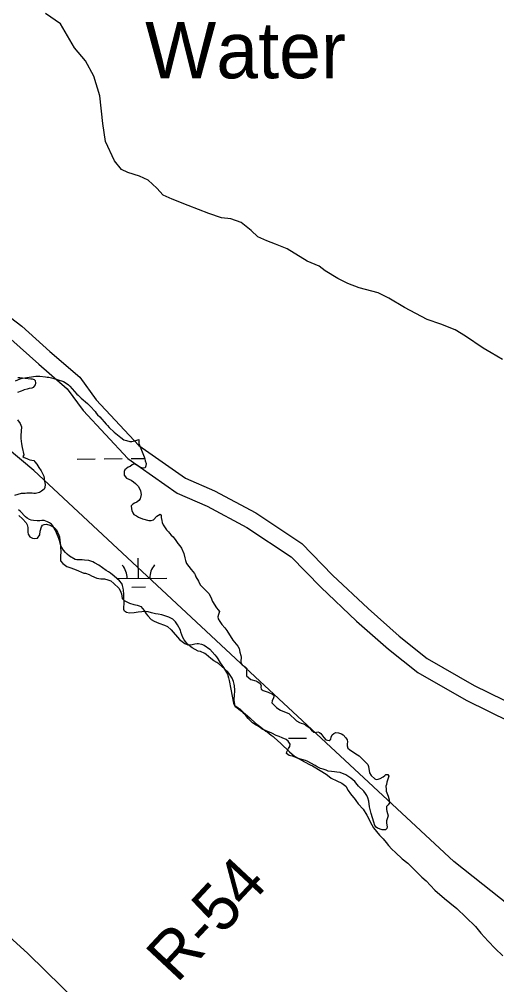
# Model space of a CAD drawing. Extents: x 3146026 to 3183936, y 897894 to 923344.
# Drawn here: x 3173362 to 3174210, y 912205 to 913917 of the extents above; entities that cross this region are included whole.
import ezdxf

# ---------------------------------------------------------------- set-up
doc = ezdxf.new("R2010")
doc.units = 0
for name, color, linetype in [('V-LEVE-TOET', 7, 'Continuous'), ('V-RIVR-EDGE', 7, 'Continuous'), ('V-RIVR-IDEN', 7, 'Continuous'), ('V-RIVR-RANG-IDEN', 7, 'Continuous'), ('V-ROAD-CNTR', 7, 'Continuous'), ('V-SITE-VEGE', 7, 'Continuous'), ('V-TOPO-BNDY', 7, 'Continuous'), ('V-WETL-SWMP', 7, 'Continuous')]:
    doc.layers.add(name, color=color, linetype=linetype)

msp = doc.modelspace()

# ---------------------------------------------------------------- linework, layer by layer
at = {"layer": 'V-LEVE-TOET'}
msp.add_lwpolyline([(3172100.1, 913448.3), (3172370.8, 913233.9), (3172398.7, 913212.6), (3172497.8, 913129.1), (3172624.4, 912974.6), (3172787.3, 912807.3), (3172980.7, 912627.4), (3173171.4, 912446.8), (3173377.7, 912260.1), (3173591.1, 912050.9), (3173767.1, 911895.3), (3173843.3, 911824.3), (3173892.6, 911768.4), (3173997.2, 911662.3), (3174154.9, 911518.6), (3174255.5, 911433.9), (3174348.6, 911370.2), (3174431.4, 911311.7), (3174516, 911243.3)], dxfattribs=at)
at = {"layer": 'V-RIVR-EDGE'}
for points in [[(3173543.5, 913650.8), (3173531.6, 913666.2), (3173515.1, 913700.6), (3173510.4, 913732.3), (3173505, 913781.7), (3173494.4, 913816.5), (3173479.9, 913843.4), (3173460.2, 913866.8), (3173435.4, 913909.2), (3173408.9, 913927.4)], [(3174219.8, 913313.8), (3174200.1, 913325.4), (3174185.5, 913333.7), (3174154.3, 913355.1), (3174136.1, 913366.6), (3174110.5, 913376.6), (3174086.4, 913384.9), (3174046.1, 913406), (3174018.5, 913422.3), (3173999.1, 913432.2), (3173965.9, 913440.6), (3173945.4, 913448.5), (3173928, 913457.3), (3173905.5, 913470.8), (3173894.5, 913479.1), (3173873.2, 913488.3), (3173838, 913510.1), (3173817.1, 913518.4), (3173801.7, 913524.4), (3173785.9, 913531.6), (3173773.7, 913542.3), (3173756.3, 913556.9), (3173737.7, 913563.3), (3173721.5, 913565.3), (3173699, 913572.5), (3173662.3, 913587.2), (3173633.9, 913598.4), (3173617.7, 913605.5), (3173606.2, 913617.8), (3173590.8, 913631.7), (3173575.8, 913639.2), (3173554.9, 913645.2), (3173543.5, 913650.8)]]:
    msp.add_lwpolyline(points, dxfattribs=at)
at = {"layer": 'V-ROAD-CNTR'}
for points in [[(3173139.9, 913508.6), (3173205.1, 913472.4), (3173280.7, 913438.7), (3173366.6, 913372.9), (3173416.8, 913328), (3173469.6, 913282.3), (3173498.8, 913242.4), (3173574.6, 913161), (3173657.4, 913103.1), (3173709, 913080.7), (3173781.9, 913041.6), (3173863.9, 912987.1), (3173918.4, 912931.4), (3173981.3, 912871.8), (3174036.9, 912823), (3174086.6, 912783.4), (3174169.8, 912735.6), (3174248.5, 912696.9), (3174316.5, 912653.2), (3174389.2, 912593.3), (3174464.7, 912522.1), (3174535.7, 912475.2)], [(3173125.3, 913482.4), (3173191.7, 913445.6), (3173265.2, 913412.7), (3173347.4, 913349.8), (3173397, 913305.4), (3173447.4, 913261.8), (3173475.7, 913223.2), (3173554.8, 913138.2), (3173642.7, 913076.8), (3173695.9, 913053.6), (3173766.5, 913015.8), (3173844.7, 912963.9), (3173897.4, 912910), (3173961, 912849.6), (3174017.7, 912800), (3174069.7, 912758.5), (3174155.7, 912709.2), (3174233.7, 912670.7)]]:
    msp.add_lwpolyline(points, dxfattribs=at)
at = {"layer": 'V-SITE-VEGE'}
for points in [[(3173359.6, 913282), (3173363.5, 913282), (3173372.5, 913280.5), (3173382.7, 913279.7), (3173385, 913279.7), (3173388.9, 913278.1), (3173390.5, 913276.6), (3173391.3, 913271.5), (3173390.5, 913268.8), (3173387, 913264.1), (3173384.3, 913262.9), (3173379.6, 913262.1), (3173376.1, 913260.9), (3173371, 913260.1), (3173368.6, 913258.6), (3173365.9, 913257.4), (3173359.3, 913255)], [(3173359.4, 913206.6), (3173363.7, 913200), (3173366, 913194.5), (3173364.9, 913178.9), (3173365.3, 913176.5), (3173365.3, 913173.8), (3173366.5, 913164.4), (3173367.6, 913157.8), (3173370.4, 913144.5), (3173368.8, 913141.4), (3173370.8, 913139.8), (3173375.5, 913137.9), (3173378.2, 913137.1), (3173381, 913135.9), (3173388.4, 913134.4), (3173390, 913132), (3173393.5, 913128.1), (3173397, 913121.9), (3173400.9, 913116), (3173405.6, 913106.7), (3173406.8, 913098.1), (3173408.4, 913091.8), (3173407.6, 913086.4), (3173406.5, 913083.6), (3173401.8, 913080.1), (3173398.3, 913077.7), (3173391.2, 913076.2), (3173388.1, 913076.2), (3173385.4, 913076.6), (3173376, 913076.5), (3173372.5, 913076.1), (3173365.4, 913076.1), (3173354.1, 913072.2)], [(3173361.6, 913037), (3173367.9, 913030.8), (3173374.5, 913023.8), (3173376.1, 913020.3)], [(3173376.1, 913020.3), (3173377.3, 913015.6), (3173377.3, 913007.4), (3173378.1, 913003.9), (3173380.8, 912999.2), (3173385.9, 912996.5), (3173389.4, 912996.1), (3173394.5, 912996.5), (3173398.8, 913002.7), (3173399.6, 913009), (3173401.9, 913016.8), (3173403.8, 913019.9), (3173406.2, 913021.1), (3173410.9, 913021.5), (3173416.3, 913020), (3173420.2, 913018), (3173424.2, 913015.7), (3173428.1, 913011.8), (3173432.8, 913002), (3173433.6, 912999.3), (3173434.3, 912993.4), (3173434.7, 912987.9), (3173435.5, 912981.3), (3173435.9, 912971.9), (3173435.6, 912965.3), (3173435.6, 912956.7), (3173439.5, 912952), (3173446.9, 912946.6), (3173453.6, 912944.2), (3173458.3, 912942.3), (3173463, 912940.7), (3173476.6, 912934.9), (3173479.8, 912934.5), (3173486.4, 912932.2), (3173490.3, 912929.8), (3173499.7, 912925.6), (3173507.1, 912924.4), (3173513.8, 912924.4), (3173519.2, 912922.9), (3173525.1, 912920.9), (3173530.2, 912916.6), (3173538.8, 912908), (3173541.2, 912903.7), (3173543.5, 912898.3), (3173545.1, 912889.7), (3173548.6, 912886.2), (3173550.6, 912885), (3173558, 912881.5), (3173565.4, 912878.8), (3173571.3, 912878), (3173575.2, 912876.8), (3173577.9, 912875.3), (3173583.8, 912868.3), (3173587.3, 912862.8), (3173590.5, 912858.9), (3173596.7, 912852.7), (3173601.8, 912849.5), (3173610, 912846), (3173620.2, 912842.5), (3173625.3, 912839.8), (3173631.9, 912834), (3173646.8, 912817.2), (3173656.2, 912809.8), (3173661.7, 912807.8), (3173669.1, 912807.9), (3173673.8, 912809.4), (3173678.1, 912809.8), (3173680.4, 912809.8), (3173685.9, 912808.7), (3173690.2, 912807.1), (3173700.3, 912800.1), (3173709.3, 912790), (3173712.1, 912786.1), (3173714.8, 912782.5), (3173718.7, 912775.9), (3173725, 912767.3), (3173731.7, 912755.6), (3173733.6, 912749), (3173734.8, 912744.3), (3173737.6, 912728.7), (3173742.3, 912704.1), (3173744.3, 912700.2), (3173745.8, 912697.4), (3173748.2, 912696.3), (3173752.1, 912693.5), (3173763.1, 912685), (3173772, 912677.5), (3173781.8, 912668.6), (3173790.8, 912661.2), (3173800.2, 912654.5), (3173802.2, 912653.4), (3173809.6, 912647.5), (3173813.1, 912645.2), (3173814.7, 912643.2), (3173826.8, 912632.3), (3173841.7, 912617.5), (3173850.7, 912610.1), (3173868.3, 912600), (3173878.5, 912594.5), (3173882.8, 912592.6), (3173896.4, 912584.8)], [(3173896.4, 912584.8), (3173907, 912578.2), (3173912.1, 912573.9), (3173916, 912571.1), (3173926.2, 912566.1), (3173934.8, 912562.2), (3173937.5, 912560.6), (3173941.8, 912556.7), (3173946.1, 912549.3), (3173950.4, 912543.5), (3173958.7, 912532.9), (3173960.6, 912529.8), (3173962.6, 912527.5), (3173963.7, 912525.5), (3173972.7, 912515.8), (3173979.4, 912505.2), (3173988, 912488.4), (3173991.2, 912483), (3174001.7, 912469.7), (3174008, 912463.5), (3174013.5, 912456.8), (3174017.4, 912451.8), (3174023.7, 912445.1), (3174029.9, 912438.9), (3174041.7, 912428), (3174051.8, 912420.2), (3174076.9, 912395.6), (3174084.3, 912388.6), (3174092.5, 912380.4), (3174100, 912372.6), (3174116.8, 912357.4), (3174126.6, 912350), (3174139.1, 912339.9), (3174155.1, 912324.6), (3174172, 912307.9), (3174181.4, 912296.2), (3174194.3, 912281.7), (3174206.8, 912268.9), (3174220.9, 912256)]]:
    msp.add_lwpolyline(points, dxfattribs=at)
at = {"layer": 'V-TOPO-BNDY'}
msp.add_lwpolyline([(3176856.6, 910386.2), (3176814.3, 910437.3), (3176728.4, 910587.3), (3176643.2, 910736.9), (3176419.3, 910929.6), (3176094.5, 911180.9), (3175633.9, 911415.2), (3175249.7, 911621.4), (3174883.6, 911879.4), (3174485.2, 912144.9), (3174133.9, 912423.2), (3173763.7, 912766.5), (3173388.4, 913116.7), (3173045.4, 913402.9), (3172482.4, 913854.3), (3172147.4, 914130.1)], dxfattribs=at)
at = {"layer": 'V-WETL-SWMP'}
for p, q in [((3173465, 913137.1), (3173497, 913137.4)), ((3173513, 913137.5), (3173545, 913137.9)), ((3173561, 913138), (3173584.8, 913138.3)), ((3173574, 912925.5), (3173573.6, 912961.5)), ((3173535.7, 912925.2), (3173624, 912926)), ((3173562.1, 912910), (3173586.1, 912910.2)), ((3173839.9, 912641.9), (3173871.9, 912642.2))]:
    msp.add_line(p, q, dxfattribs=at)
for points in [[(3173355.8, 913275.6), (3173363.7, 913279.2)], [(3173363.7, 913279.2), (3173368.1, 913280.5), (3173391.6, 913283.9), (3173398.9, 913283.9), (3173408.6, 913283.2), (3173411.9, 913282.4), (3173415, 913282.1), (3173419.5, 913281), (3173423.9, 913280.2), (3173440.7, 913274.7), (3173443.6, 913273.1), (3173449.8, 913268.9), (3173452, 913266.3), (3173464.6, 913252.4), (3173467.1, 913250.2), (3173472.2, 913245.1), (3173483.2, 913235.4), (3173488.1, 913230.7), (3173496.8, 913221.2), (3173498.5, 913218.8), (3173501.2, 913215.7), (3173505, 913212), (3173516.5, 913199.1), (3173518.7, 913196.5), (3173522, 913193), (3173530.9, 913184.6), (3173542.6, 913175.5), (3173547.7, 913171.3), (3173552.4, 913169.8), (3173558.8, 913168.5), (3173562.1, 913168.5), (3173569.2, 913169.8), (3173574.7, 913171.6), (3173574.5, 913165), (3173583.9, 913140.9), (3173585.1, 913137.5), (3173586, 913133.8), (3173587.3, 913129.5), (3173587, 913125), (3173586, 913121.4), (3173582.9, 913120.8), (3173577.4, 913122.3), (3173571.2, 913126.4), (3173566.3, 913128.7), (3173562.8, 913126.6), (3173559.4, 913123.8), (3173555.7, 913122.8), (3173552.5, 913120.6), (3173549.9, 913117.8), (3173548.4, 913115.1), (3173548.6, 913112.1), (3173548.6, 913108.4), (3173552.9, 913103.2), (3173561, 913099.4), (3173565.1, 913097), (3173568.8, 913093.8), (3173573.9, 913088.2), (3173577.5, 913080.7), (3173578.6, 913074), (3173577.1, 913066.8), (3173574.7, 913063.6), (3173571.1, 913060.8), (3173566.8, 913059.1), (3173563.7, 913057.1), (3173561.2, 913053.9), (3173561.4, 913048.6), (3173562, 913045.6), (3173564.1, 913041.9), (3173565.9, 913038.9), (3173570.4, 913036.1), (3173574.2, 913034.2), (3173581.3, 913031), (3173592.2, 913028.2), (3173596.7, 913028.4), (3173600.8, 913029.2), (3173606.4, 913035.6), (3173609.2, 913037.5), (3173612.2, 913039.2), (3173614.3, 913036.7), (3173614.3, 913033.2), (3173615.1, 913028.1), (3173616, 913024.7), (3173617.9, 913020.6), (3173623.9, 913011.8), (3173626.9, 913007.9), (3173629.2, 913005.6), (3173632, 913002.1), (3173635.2, 912999.1), (3173640.4, 912992.5), (3173644, 912987.1), (3173647.4, 912983.2), (3173650.2, 912979.2), (3173654.1, 912969.5), (3173656.4, 912961.8), (3173657.5, 912957.3), (3173659.2, 912952.1), (3173663, 912946.8), (3173667.5, 912941), (3173673.1, 912934.3), (3173674.3, 912931.5), (3173675.8, 912928.1)], [(3173492.8, 912955), (3173486, 912957.4), (3173478.2, 912957.8), (3173474.2, 912958.1), (3173464.5, 912958.3), (3173461.3, 912959.2), (3173451.4, 912964.8), (3173447.6, 912968.2), (3173444.6, 912971.2), (3173441, 912975.7), (3173436.9, 912982.1), (3173435.4, 912986), (3173433.7, 912992.7), (3173432.6, 912996.1), (3173428.6, 913006.2), (3173426, 913011.8), (3173422, 913018.8), (3173419.6, 913021.4), (3173416, 913024), (3173412.3, 913025.9), (3173406.5, 913028.1), (3173402.1, 913028.1), (3173398.8, 913027.5), (3173393.9, 913027.3), (3173387.3, 913027.9), (3173383.4, 913028.8), (3173380.6, 913029.9), (3173376.3, 913032.4), (3173373.5, 913034.6), (3173363.9, 913044.9), (3173361.1, 913047.3)], [(3173639.6, 912848.4), (3173634.7, 912853.3), (3173631.3, 912855.1), (3173627.7, 912856.6), (3173620.4, 912859.2), (3173615.4, 912860.7), (3173608.8, 912862), (3173603.9, 912862.8), (3173597, 912864.3), (3173590.8, 912866.1), (3173585.9, 912866.5), (3173579.7, 912866.1), (3173573.2, 912865.5), (3173566.1, 912864.4), (3173557.8, 912864), (3173552.4, 912865.1), (3173549, 912867.4), (3173548, 912870.5), (3173548.2, 912884.4), (3173547.8, 912889.1), (3173547.8, 912897.3), (3173547.4, 912904.8), (3173546.9, 912908.2), (3173545.7, 912912.7), (3173544.4, 912916.1), (3173540.3, 912921.3), (3173530.9, 912929.2), (3173524.1, 912934.6), (3173520.9, 912936.8), (3173516.4, 912939.6), (3173503.3, 912948.6), (3173496, 912953.3), (3173492.8, 912955)], [(3173675.8, 912928.1), (3173680.3, 912920.6), (3173683.5, 912913.9), (3173690.4, 912906.8), (3173696.4, 912901.2), (3173698.5, 912898.7), (3173702.3, 912892), (3173705.1, 912884.7), (3173712.6, 912873.4), (3173715.4, 912869.9), (3173717.5, 912866.5), (3173715.8, 912861.1), (3173714.9, 912857), (3173715.5, 912853.8), (3173718.3, 912848.7), (3173722, 912843.5), (3173727.3, 912837.5), (3173731, 912832.8), (3173741.6, 912816.1), (3173750.4, 912804.9), (3173752.5, 912800.8), (3173754, 912794.6), (3173755.7, 912788.8), (3173755.9, 912785.8), (3173755.3, 912778.1), (3173756.3, 912774.6), (3173758.1, 912771.8), (3173763, 912768.6), (3173766.2, 912765.4), (3173765.7, 912762), (3173765.5, 912757.1), (3173765.7, 912752.3), (3173773.6, 912746.3), (3173782, 912743.7), (3173784.6, 912742.2), (3173789.5, 912739.8), (3173791.6, 912735.4), (3173791.2, 912732.3), (3173791.8, 912728.9), (3173795.3, 912726.5), (3173803.8, 912723.7), (3173812, 912720.3), (3173814.5, 912717.9), (3173813.3, 912713.7), (3173811.3, 912708.3), (3173810.7, 912704.9), (3173818.6, 912696.5), (3173822.9, 912693.3), (3173825.8, 912691.8), (3173835.9, 912687.7), (3173840.6, 912685.5), (3173854.1, 912673), (3173859.7, 912669.8), (3173862.9, 912668.5), (3173867, 912667.2), (3173870.8, 912665.3), (3173876.6, 912660.8), (3173881.1, 912656.3), (3173885, 912652.8), (3173888, 912652), (3173892, 912653), (3173895.4, 912652.2), (3173897.8, 912650), (3173901.2, 912645.7), (3173902.9, 912642.9), (3173906.6, 912639.1), (3173912.4, 912637.8), (3173915.4, 912640.3), (3173916.2, 912643.6), (3173917.5, 912647.8), (3173920.5, 912650.4), (3173924, 912652.3), (3173928.9, 912651.7), (3173934.2, 912649.7), (3173937.5, 912647.8), (3173942, 912642.4), (3173944.1, 912639.2), (3173945.1, 912635.2), (3173944.5, 912632.2), (3173944.5, 912628.1), (3173945.6, 912624.4), (3173948.6, 912621.6), (3173959.5, 912614.3), (3173965.7, 912610.4), (3173980.9, 912595), (3173982.1, 912591.8), (3173984, 912580.2), (3173987, 912575.5), (3173993.2, 912570.1), (3173996, 912568.8), (3173999.2, 912569.2), (3174002.9, 912570.5), (3174008.5, 912573.5), (3174010.9, 912575.6), (3174013.2, 912577.8), (3174016.2, 912577.6), (3174018.1, 912574.6), (3174017.3, 912570.9), (3174014.5, 912563.8), (3174014.2, 912560), (3174013.2, 912556.6)], [(3174013.2, 912556.6), (3174013.6, 912551.4), (3174013.6, 912548.2), (3174017.2, 912539), (3174019.1, 912532.3), (3174019.3, 912527.4), (3174017.2, 912523.9), (3174014.4, 912520.8), (3174014.2, 912515.4), (3174014.8, 912512.2), (3174016.9, 912504.2), (3174014.3, 912495.2), (3174014.3, 912491.4), (3174015.6, 912484.9), (3174014.5, 912481.7), (3174012.1, 912479.4), (3174006.6, 912479.4), (3173998.4, 912482.2), (3173995.7, 912484.1), (3173993.5, 912487.1), (3173991.6, 912492.7), (3173986.9, 912508.4), (3173984.2, 912520), (3173982.5, 912530), (3173980.8, 912536), (3173979, 912540.3), (3173977.1, 912543.6), (3173973.7, 912547.8), (3173964.5, 912556.7), (3173962.2, 912559.9), (3173957.7, 912565.2), (3173951, 912571.3), (3173942.2, 912576.8), (3173931.7, 912581.2), (3173926.2, 912581.8), (3173921.9, 912582.5), (3173916.5, 912583.1), (3173910.7, 912583.5), (3173907.3, 912585.1), (3173902, 912587), (3173897.2, 912588.3), (3173891.2, 912591.1), (3173887.4, 912593.5), (3173873.1, 912601.2), (3173870.3, 912602.3), (3173857.2, 912605.9), (3173848.8, 912609.4), (3173841.6, 912611.3), (3173836.4, 912615), (3173837.1, 912618), (3173840.3, 912623.6), (3173842.7, 912627.2), (3173842.9, 912631.5), (3173839.3, 912636.9), (3173836, 912639.7), (3173829.2, 912642.5), (3173823.6, 912645.2), (3173818.5, 912646.5), (3173810.5, 912650.6), (3173800.5, 912654.7), (3173793.4, 912658), (3173790.2, 912660.1), (3173786.1, 912663.1), (3173782.7, 912665), (3173776.1, 912669.4), (3173768.8, 912676.7), (3173764.3, 912682.2), (3173761.1, 912685.7), (3173759, 912688.5), (3173754.3, 912693.2), (3173750.2, 912695.6), (3173745.7, 912699), (3173744.8, 912702.2), (3173743.8, 912708.7), (3173743.8, 912712.3), (3173744.4, 912716.4), (3173745.1, 912727.3), (3173744.5, 912734.6), (3173744, 912737.8), (3173742.8, 912742.3), (3173740.2, 912748.7), (3173735.7, 912755.4), (3173732.3, 912759.5), (3173722, 912769.1), (3173716.7, 912773.6), (3173712.8, 912776.4), (3173707.9, 912779), (3173702.5, 912783.3), (3173694, 912790.6), (3173691.4, 912792.4), (3173684.1, 912795.6), (3173679.8, 912796.5), (3173669.2, 912802.1), (3173661.5, 912808.1), (3173655.2, 912816.7), (3173652.9, 912820.7), (3173650.6, 912825.5), (3173649.1, 912830.2), (3173648.4, 912833.8), (3173643.3, 912843), (3173639.6, 912848.4)]]:
    msp.add_lwpolyline(points, dxfattribs=at)
for centre, start, end in [((3173518.7, 912925.5), 359.7992, 41.3429), ((3173629.2, 912926.6), 139.7992, 181.3429)]:
    msp.add_arc(centre, 35.2, start, end, dxfattribs=at)

# ---------------------------------------------------------------- texts
at = {"layer": 'V-RIVR-IDEN'}
msp.add_text('Water', height=100, dxfattribs=at).set_placement((3173585.7, 913812.6))
at = {"layer": 'V-RIVR-RANG-IDEN'}
msp.add_text('R-54', height=83, rotation=46.9642, dxfattribs=at).set_placement((3173642, 912205.8))

doc.saveas('drawing.dxf')
